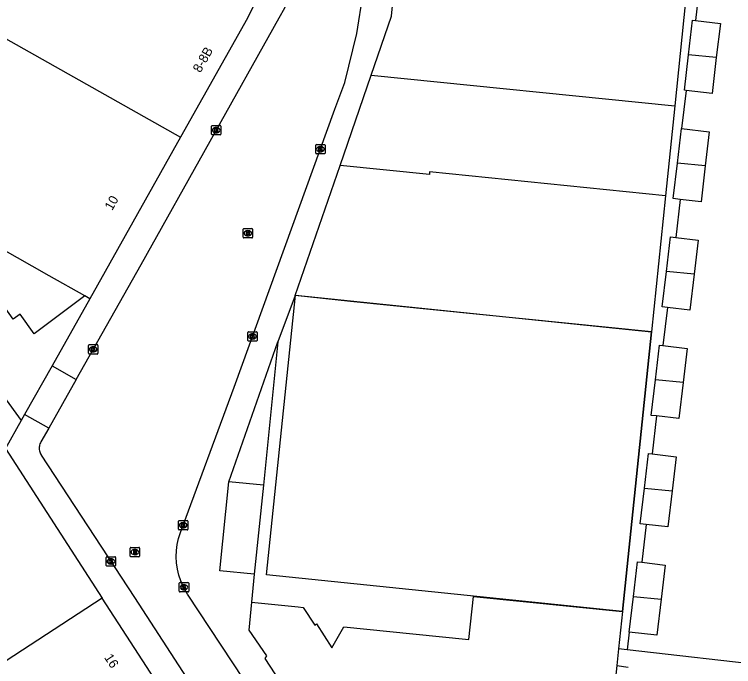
# Model space of a CAD drawing. Extents: x 160861 to 161308, y 384024 to 384878.
# Drawn here: x 161083.3 to 161160.1, y 384529.6 to 384599.3 of the extents above; entities that cross this region are included whole.
import ezdxf

# ---------------------------------------------------------------- set-up
doc = ezdxf.new("R2010")
doc.units = 0
for name, color, linetype in [('IMGEO_Kolk', 7, 'Continuous'), ('IMGEO_Pand', 7, 'Continuous'), ('IMGEO_Pand_nummerreeks', 7, 'Continuous'), ('IMGEO_Pand_vergunning_verleend', 7, 'Continuous'), ('IMGEO_Parkeervlak_open', 7, 'Continuous'), ('IMGEO_Rijbaan_lokaal_open', 7, 'Continuous'), ('IMGEO_Rioolput', 7, 'Continuous'), ('IMGEO_Voetpad_open', 7, 'Continuous')]:
    doc.layers.add(name, color=color, linetype=linetype)

msp = doc.modelspace()

# ---------------------------------------------------------------- linework, layer by layer
at = {"layer": 'IMGEO_Kolk'}
for p, q in [((161104.321, 384586.499), (161104.321, 384587.351)), ((161104.396, 384587.425), (161105.248, 384587.425)), ((161104.809, 384587.205), (161104.834, 384587.205)), ((161105.322, 384587.351), (161105.322, 384586.499)), ((161105.248, 384586.425), (161104.396, 384586.425)), ((161104.832, 384586.645), (161104.807, 384586.645)), ((161115.442, 384584.468), (161115.442, 384585.32)), ((161115.517, 384585.394), (161116.369, 384585.394)), ((161115.93, 384585.174), (161115.955, 384585.174)), ((161116.443, 384585.32), (161116.443, 384584.468)), ((161116.369, 384584.394), (161115.517, 384584.394)), ((161115.953, 384584.614), (161115.928, 384584.614)), ((161108.193, 384564.462), (161108.193, 384565.314)), ((161108.268, 384565.388), (161109.12, 384565.388)), ((161108.681, 384565.168), (161108.706, 384565.168)), ((161109.194, 384565.314), (161109.194, 384564.462)), ((161109.12, 384564.388), (161108.268, 384564.388)), ((161108.704, 384564.608), (161108.679, 384564.608)), ((161091.185, 384563.084), (161091.185, 384563.936)), ((161091.26, 384564.01), (161092.112, 384564.01)), ((161091.673, 384563.79), (161091.698, 384563.79)), ((161092.186, 384563.936), (161092.186, 384563.084)), ((161092.112, 384563.01), (161091.26, 384563.01)), ((161091.696, 384563.23), (161091.671, 384563.23)), ((161100.794, 384544.292), (161100.794, 384545.144)), ((161100.869, 384545.218), (161101.721, 384545.218)), ((161101.282, 384544.998), (161101.307, 384544.998)), ((161101.795, 384545.144), (161101.795, 384544.292)), ((161101.721, 384544.218), (161100.869, 384544.218)), ((161101.305, 384544.438), (161101.28, 384544.438)), ((161093.078, 384540.423), (161093.078, 384541.275)), ((161093.153, 384541.349), (161094.005, 384541.349)), ((161093.566, 384541.129), (161093.591, 384541.129)), ((161094.079, 384541.275), (161094.079, 384540.423)), ((161094.005, 384540.349), (161093.153, 384540.349)), ((161093.589, 384540.569), (161093.564, 384540.569)), ((161100.877, 384537.666), (161100.877, 384538.518)), ((161100.952, 384538.592), (161101.804, 384538.592)), ((161101.365, 384538.372), (161101.39, 384538.372)), ((161101.878, 384538.518), (161101.878, 384537.666)), ((161101.804, 384537.592), (161100.952, 384537.592)), ((161101.388, 384537.812), (161101.363, 384537.812))]:
    msp.add_line(p, q, dxfattribs=at)
for points in [[(161104.321, 384586.499), (161104.321, 384587.351)], [(161104.396, 384587.425), (161105.248, 384587.425)], [(161105.322, 384587.351), (161105.322, 384586.499)], [(161105.248, 384586.425), (161104.396, 384586.425)], [(161104.642, 384587.125), (161104.765, 384587.125), (161104.765, 384586.974), (161104.895, 384587.125), (161105.059, 384587.125), (161104.913, 384586.974), (161105.066, 384586.725), (161104.914, 384586.725), (161104.829, 384586.889), (161104.765, 384586.822), (161104.765, 384586.725), (161104.642, 384586.725), (161104.642, 384587.125)], [(161115.442, 384584.468), (161115.442, 384585.32)], [(161115.517, 384585.394), (161116.369, 384585.394)], [(161115.763, 384585.094), (161115.886, 384585.094), (161115.886, 384584.943), (161116.016, 384585.094), (161116.18, 384585.094), (161116.034, 384584.943), (161116.187, 384584.694), (161116.035, 384584.694), (161115.95, 384584.858), (161115.886, 384584.791), (161115.886, 384584.694), (161115.763, 384584.694), (161115.763, 384585.094)], [(161116.443, 384585.32), (161116.443, 384584.468)], [(161116.369, 384584.394), (161115.517, 384584.394)], [(161108.193, 384564.462), (161108.193, 384565.314)], [(161108.268, 384565.388), (161109.12, 384565.388)], [(161108.514, 384565.088), (161108.637, 384565.088), (161108.637, 384564.937), (161108.767, 384565.088), (161108.931, 384565.088), (161108.785, 384564.937), (161108.938, 384564.688), (161108.786, 384564.688), (161108.701, 384564.852), (161108.637, 384564.785), (161108.637, 384564.688), (161108.514, 384564.688), (161108.514, 384565.088)], [(161109.194, 384565.314), (161109.194, 384564.462)], [(161109.12, 384564.388), (161108.268, 384564.388)], [(161091.185, 384563.084), (161091.185, 384563.936)], [(161091.26, 384564.01), (161092.112, 384564.01)], [(161091.506, 384563.71), (161091.629, 384563.71), (161091.629, 384563.559), (161091.759, 384563.71), (161091.923, 384563.71), (161091.777, 384563.559), (161091.93, 384563.31), (161091.778, 384563.31), (161091.693, 384563.474), (161091.629, 384563.407), (161091.629, 384563.31), (161091.506, 384563.31), (161091.506, 384563.71)], [(161092.186, 384563.936), (161092.186, 384563.084)], [(161092.112, 384563.01), (161091.26, 384563.01)], [(161100.794, 384544.292), (161100.794, 384545.144)], [(161100.869, 384545.218), (161101.721, 384545.218)], [(161101.795, 384545.144), (161101.795, 384544.292)], [(161101.721, 384544.218), (161100.869, 384544.218)], [(161101.115, 384544.918), (161101.238, 384544.918), (161101.238, 384544.767), (161101.368, 384544.918), (161101.532, 384544.918), (161101.386, 384544.767), (161101.539, 384544.518), (161101.387, 384544.518), (161101.302, 384544.682), (161101.238, 384544.615), (161101.238, 384544.518), (161101.115, 384544.518), (161101.115, 384544.918)], [(161093.078, 384540.423), (161093.078, 384541.275)], [(161093.153, 384541.349), (161094.005, 384541.349)], [(161094.079, 384541.275), (161094.079, 384540.423)], [(161094.005, 384540.349), (161093.153, 384540.349)], [(161093.399, 384541.049), (161093.522, 384541.049), (161093.522, 384540.898), (161093.652, 384541.049), (161093.816, 384541.049), (161093.67, 384540.898), (161093.823, 384540.649), (161093.671, 384540.649), (161093.586, 384540.813), (161093.522, 384540.746), (161093.522, 384540.649), (161093.399, 384540.649), (161093.399, 384541.049)], [(161100.877, 384537.666), (161100.877, 384538.518)], [(161100.952, 384538.592), (161101.804, 384538.592)], [(161101.198, 384538.292), (161101.321, 384538.292), (161101.321, 384538.141), (161101.451, 384538.292), (161101.615, 384538.292), (161101.469, 384538.141), (161101.622, 384537.892), (161101.47, 384537.892), (161101.385, 384538.056), (161101.321, 384537.989), (161101.321, 384537.892), (161101.198, 384537.892), (161101.198, 384538.292)], [(161101.878, 384538.518), (161101.878, 384537.666)], [(161101.804, 384537.592), (161100.952, 384537.592)]]:
    msp.add_lwpolyline(points, dxfattribs=at)
for centre, start, end in [((161104.398, 384587.349), 91.55205, 178.44795), ((161104.398, 384587.349), 91.55205, 178.44795), ((161105.246, 384587.349), 1.55205, 88.44795), ((161105.246, 384587.349), 1.55205, 88.44795), ((161104.398, 384586.501), 181.55205, 268.44795), ((161104.398, 384586.501), 181.55205, 268.44795), ((161105.246, 384586.501), 271.55205, 358.44795), ((161105.246, 384586.501), 271.55205, 358.44795), ((161115.519, 384585.318), 91.55205, 178.44795), ((161115.519, 384585.318), 91.55205, 178.44795), ((161116.367, 384585.318), 1.55205, 88.44795), ((161116.367, 384585.318), 1.55205, 88.44795), ((161115.519, 384584.47), 181.55205, 268.44795), ((161115.519, 384584.47), 181.55205, 268.44795), ((161116.367, 384584.47), 271.55205, 358.44795), ((161116.367, 384584.47), 271.55205, 358.44795), ((161108.27, 384565.312), 91.55205, 178.44795), ((161108.27, 384565.312), 91.55205, 178.44795), ((161109.118, 384565.312), 1.55205, 88.44795), ((161109.118, 384565.312), 1.55205, 88.44795), ((161108.27, 384564.464), 181.55205, 268.44795), ((161108.27, 384564.464), 181.55205, 268.44795), ((161109.118, 384564.464), 271.55205, 358.44795), ((161109.118, 384564.464), 271.55205, 358.44795), ((161091.262, 384563.934), 91.55205, 178.44795), ((161091.262, 384563.934), 91.55205, 178.44795), ((161092.11, 384563.934), 1.55205, 88.44795), ((161092.11, 384563.934), 1.55205, 88.44795), ((161091.262, 384563.086), 181.55205, 268.44795), ((161091.262, 384563.086), 181.55205, 268.44795), ((161092.11, 384563.086), 271.55205, 358.44795), ((161092.11, 384563.086), 271.55205, 358.44795), ((161100.871, 384545.142), 91.55205, 178.44795), ((161100.871, 384545.142), 91.55205, 178.44795), ((161101.719, 384545.142), 1.55205, 88.44795), ((161101.719, 384545.142), 1.55205, 88.44795), ((161100.871, 384544.294), 181.55205, 268.44795), ((161100.871, 384544.294), 181.55205, 268.44795), ((161101.719, 384544.294), 271.55205, 358.44795), ((161101.719, 384544.294), 271.55205, 358.44795), ((161093.155, 384541.273), 91.55205, 178.44795), ((161093.155, 384541.273), 91.55205, 178.44795), ((161094.003, 384541.273), 1.55205, 88.44795), ((161094.003, 384541.273), 1.55205, 88.44795), ((161093.155, 384540.425), 181.55205, 268.44795), ((161093.155, 384540.425), 181.55205, 268.44795), ((161094.003, 384540.425), 271.55205, 358.44795), ((161094.003, 384540.425), 271.55205, 358.44795), ((161100.954, 384538.516), 91.55205, 178.44795), ((161100.954, 384538.516), 91.55205, 178.44795), ((161101.802, 384538.516), 1.55205, 88.44795), ((161101.802, 384538.516), 1.55205, 88.44795), ((161100.954, 384537.668), 181.55205, 268.44795), ((161100.954, 384537.668), 181.55205, 268.44795), ((161101.802, 384537.668), 271.55205, 358.44795), ((161101.802, 384537.668), 271.55205, 358.44795)]:
    msp.add_arc(centre, 0.0765, start, end, dxfattribs=at)
for centre, major_axis, ratio, start_param, end_param in [((161104.808, 384586.925), (-0.387, 0.002), 0.722429, 4.712389, 7.853982), ((161104.833, 384586.925), (-0.39, 0.002), 0.717154, 1.570796, 4.712389), ((161115.929, 384584.894), (-0.387, 0.002), 0.722429, 4.712389, 7.853982), ((161115.954, 384584.894), (-0.39, 0.002), 0.717154, 1.570796, 4.712389), ((161108.68, 384564.888), (-0.387, 0.002), 0.722429, 4.712389, 7.853982), ((161108.705, 384564.888), (-0.39, 0.002), 0.717154, 1.570796, 4.712389), ((161091.672, 384563.51), (-0.387, 0.002), 0.722429, 4.712389, 7.853982), ((161091.697, 384563.51), (-0.39, 0.002), 0.717154, 1.570796, 4.712389), ((161101.281, 384544.718), (-0.387, 0.002), 0.722429, 4.712389, 7.853982), ((161101.306, 384544.718), (-0.39, 0.002), 0.717154, 1.570796, 4.712389), ((161093.565, 384540.849), (-0.387, 0.002), 0.722429, 4.712389, 7.853982), ((161093.59, 384540.849), (-0.39, 0.002), 0.717154, 1.570796, 4.712389), ((161101.364, 384538.092), (-0.387, 0.002), 0.722429, 4.712389, 7.853982), ((161101.389, 384538.092), (-0.39, 0.002), 0.717154, 1.570796, 4.712389)]:
    msp.add_ellipse(centre, major_axis=major_axis, ratio=ratio, start_param=start_param, end_param=end_param, dxfattribs=at)
at = {"layer": 'IMGEO_Pand'}
for points in [[(161065.299, 384606.33), (161101.019, 384586.171)], [(161121.366, 384592.819), (161123.534, 384599.122), (161124.003, 384603.832)], [(161109.327, 384601.361), (161108.157, 384598.883), (161101.019, 384586.171)], [(161154.927, 384600.692), (161153.773, 384589.521)], [(161155.252, 384594.98), (161155.69, 384598.683), (161155.98, 384598.649)], [(161155.98, 384598.649), (161158.646, 384598.333), (161158.213, 384594.679)], [(161154.993, 384591.16), (161154.802, 384591.183), (161155.252, 384594.98)], [(161158.213, 384594.679), (161155.252, 384594.98)], [(161158.213, 384594.679), (161157.758, 384590.833), (161154.993, 384591.16)], [(161118.045, 384583.164), (161121.366, 384592.819)], [(161121.366, 384592.819), (161153.773, 384589.521)], [(161153.773, 384589.521), (161152.781, 384579.922)], [(161154.075, 384583.405), (161154.513, 384587.108)], [(161154.513, 384587.108), (161157.469, 384586.758), (161157.036, 384583.104)], [(161101.019, 384586.171), (161091.331, 384568.917)], [(161154.363, 384579.521), (161153.625, 384579.608), (161154.075, 384583.405)], [(161157.036, 384583.104), (161154.075, 384583.405)], [(161113.261, 384569.256), (161118.045, 384583.164)], [(161152.781, 384579.922), (161127.604, 384582.483), (161127.575, 384582.2), (161118.045, 384583.164)], [(161157.036, 384583.104), (161156.581, 384579.258), (161154.363, 384579.521)], [(161152.781, 384579.922), (161151.278, 384565.385)], [(161090.784, 384569.226), (161086.977, 384571.374), (161078.354, 384576.239), (161074.987, 384573.785)], [(161152.899, 384571.83), (161153.337, 384575.534), (161153.884, 384575.469)], [(161153.884, 384575.469), (161156.293, 384575.184), (161155.86, 384571.529)], [(161152.996, 384567.969), (161152.449, 384568.034), (161152.899, 384571.83)], [(161155.86, 384571.529), (161152.899, 384571.83)], [(161155.86, 384571.529), (161155.405, 384567.684), (161152.996, 384567.969)], [(161091.331, 384568.917), (161090.784, 384569.226)], [(161151.278, 384565.385), (161119.159, 384568.638), (161113.261, 384569.256)], [(161151.722, 384560.255), (161152.16, 384563.959), (161152.516, 384563.917)], [(161152.516, 384563.917), (161155.116, 384563.609), (161154.683, 384559.954)], [(161151.831, 384556.393), (161151.272, 384556.459), (161151.722, 384560.255)], [(161154.683, 384559.954), (161151.722, 384560.255)], [(161154.683, 384559.954), (161154.228, 384556.109), (161151.831, 384556.393)], [(161082.319, 384552.931), (161092.65, 384536.939)], [(161150.546, 384548.681), (161150.984, 384552.385), (161151.352, 384552.341)], [(161151.352, 384552.341), (161153.94, 384552.035), (161153.507, 384548.38)], [(161150.736, 384544.809), (161150.096, 384544.885), (161150.546, 384548.681)], [(161150.546, 384548.681), (161153.507, 384548.38)], [(161153.507, 384548.38), (161153.052, 384544.535), (161150.736, 384544.809)], [(161149.369, 384537.105), (161149.807, 384540.81), (161150.256, 384540.757)], [(161150.256, 384540.757), (161152.763, 384540.46), (161152.33, 384536.804)], [(161092.65, 384536.939), (161061.847, 384516.849)], [(161099.532, 384526.285), (161092.65, 384536.939)], [(161108.586, 384536.5), (161108.284, 384533.515), (161110.201, 384530.752), (161110.014, 384530.492), (161116.568, 384520.434), (161116.865, 384520.568), (161118.791, 384517.525)], [(161108.586, 384536.5), (161113.56, 384535.984), (161114.109, 384535.927), (161115.335, 384534.049), (161115.518, 384534.168), (161117.174, 384531.631), (161118.462, 384533.867), (161125.805, 384533.126), (161131.806, 384532.52), (161132.272, 384537.113), (161148.189, 384535.497)], [(161148.919, 384533.31), (161149.369, 384537.105)], [(161152.33, 384536.804), (161151.875, 384532.96), (161148.919, 384533.31)], [(161149.369, 384537.105), (161152.33, 384536.804)], [(161148.189, 384535.497), (161147.778, 384531.516)], [(161147.778, 384531.516), (161147.595, 384529.749)], [(161147.595, 384529.749), (161146.897, 384522.997)]]:
    msp.add_lwpolyline(points, dxfattribs=at)
at = {"layer": 'IMGEO_Pand_vergunning_verleend'}
msp.add_lwpolyline([(161110.191, 384539.424), (161113.28, 384569.312), (161151.278, 384565.385), (161148.189, 384535.497), (161110.191, 384539.424)], dxfattribs=at)
at = {"layer": 'IMGEO_Parkeervlak_open'}
for points in [[(161113.261, 384569.256), (161111.404, 384564.308)], [(161083.992, 384555.898), (161082.319, 384552.931)], [(161108.888, 384539.484), (161105.202, 384539.856), (161106.17, 384549.359)], [(161109.851, 384548.986), (161108.888, 384539.484)], [(161108.888, 384539.484), (161108.586, 384536.5)]]:
    msp.add_lwpolyline(points, dxfattribs=at)
at = {"layer": 'IMGEO_Rijbaan_lokaal_open'}
for points in [[(161089.873, 384560.302), (161096.821, 384572.592), (161111.529, 384598.935), (161112.129, 384599.985), (161113.605, 384603.016), (161114.883, 384606.177), (161115.873, 384609.439), (161116.568, 384612.776), (161116.766, 384614.158), (161118.517, 384631.497), (161119.973, 384646.411)], [(161118.543, 384511.891), (161101.766, 384537.337), (161101.606, 384537.591), (161101.292, 384538.17), (161101.031, 384538.775), (161100.825, 384539.4), (161100.676, 384540.042), (161100.584, 384540.694), (161100.552, 384541.352), (161100.578, 384542.01), (161100.662, 384542.663), (161100.805, 384543.305), (161101.005, 384543.933), (161106.734, 384559.483), (161117.49, 384589.167), (161118.541, 384592.018), (161119.849, 384597.258), (161120.522, 384601.554), (161122.667, 384620.591)], [(161090.784, 384569.226), (161085.386, 384565.183), (161083.895, 384567.258), (161083.142, 384566.717), (161081.654, 384568.788), (161081.228, 384568.49), (161079.698, 384570.692), (161079.104, 384570.239), (161077.575, 384572.29), (161076.629, 384571.551), (161074.987, 384573.785)], [(161091.331, 384568.917), (161087.296, 384561.759)], [(161066.613, 384557.83), (161076.965, 384565.538), (161083.992, 384555.898)], [(161087.296, 384561.759), (161084.359, 384556.55)], [(161089.873, 384560.302), (161086.931, 384555.099)], [(161084.359, 384556.55), (161083.992, 384555.898)], [(161086.931, 384555.099), (161086.099, 384553.627), (161086.044, 384553.518), (161085.999, 384553.405), (161085.964, 384553.288), (161085.94, 384553.169), (161085.926, 384553.048), (161085.924, 384552.926), (161085.932, 384552.805), (161085.951, 384552.684), (161085.981, 384552.566), (161086.021, 384552.451), (161086.071, 384552.34), (161086.131, 384552.234), (161086.143, 384552.216), (161096.1, 384536.996), (161106.333, 384521.187)]]:
    msp.add_lwpolyline(points, dxfattribs=at)
at = {"layer": 'IMGEO_Rioolput'}
for p, q in [((161107.772, 384576.418), (161108.624, 384576.418)), ((161107.697, 384575.492), (161107.697, 384576.344)), ((161108.208, 384575.638), (161108.183, 384575.638)), ((161108.185, 384576.198), (161108.21, 384576.198)), ((161108.698, 384576.344), (161108.698, 384575.492)), ((161108.624, 384575.418), (161107.772, 384575.418)), ((161095.637, 384541.425), (161095.637, 384542.277)), ((161095.712, 384542.351), (161096.564, 384542.351)), ((161096.125, 384542.131), (161096.15, 384542.131)), ((161096.638, 384542.277), (161096.638, 384541.425)), ((161096.564, 384541.351), (161095.712, 384541.351)), ((161096.148, 384541.571), (161096.123, 384541.571))]:
    msp.add_line(p, q, dxfattribs=at)
for points in [[(161107.772, 384576.418), (161108.624, 384576.418)], [(161107.697, 384575.492), (161107.697, 384576.344)], [(161108.286, 384576.116), (161108.034, 384576.118), (161108.034, 384575.718)], [(161108.034, 384575.718), (161108.158, 384575.718), (161108.158, 384575.88), (161108.169, 384575.88)], [(161108.212, 384576.037), (161108.158, 384576.037), (161108.158, 384575.956)], [(161108.158, 384575.956), (161108.21, 384575.956)], [(161108.216, 384575.851), (161108.287, 384575.718), (161108.427, 384575.718), (161108.362, 384575.844)], [(161108.698, 384576.344), (161108.698, 384575.492)], [(161108.624, 384575.418), (161107.772, 384575.418)], [(161095.637, 384541.425), (161095.637, 384542.277)], [(161095.712, 384542.351), (161096.564, 384542.351)], [(161096.226, 384542.049), (161095.974, 384542.051), (161095.974, 384541.651)], [(161096.152, 384541.97), (161096.098, 384541.97), (161096.098, 384541.889)], [(161096.098, 384541.889), (161096.15, 384541.889)], [(161096.638, 384542.277), (161096.638, 384541.425)], [(161096.564, 384541.351), (161095.712, 384541.351)], [(161095.974, 384541.651), (161096.098, 384541.651), (161096.098, 384541.813), (161096.109, 384541.813)], [(161096.156, 384541.784), (161096.227, 384541.651), (161096.367, 384541.651), (161096.302, 384541.777)]]:
    msp.add_lwpolyline(points, dxfattribs=at)
for centre, radius, start, end in [((161107.774, 384576.342), 0.0765, 91.55205, 178.44795), ((161107.774, 384576.342), 0.0765, 91.55205, 178.44795), ((161108.622, 384576.342), 0.0765, 1.55205, 88.44795), ((161108.622, 384576.342), 0.0765, 1.55205, 88.44795), ((161108.168, 384575.827), 0.0533, 26.02933, 88.69889), ((161108.194, 384576.145), 0.19, 274.7715, 282.96867), ((161108.218, 384575.941), 0.0964, 77.00612, 93.18647), ((161108.232, 384575.998), 0.0378, 276.66336, 79.67722), ((161108.285, 384576.006), 0.109, 350.36119, 89.41601), ((161108.283, 384576.006), 0.112, 277.58423, 350.98172), ((161108.267, 384575.791), 0.108, 29.51342, 73.79051), ((161107.774, 384575.494), 0.0765, 181.55205, 268.44795), ((161107.774, 384575.494), 0.0765, 181.55205, 268.44795), ((161108.622, 384575.494), 0.0765, 271.55205, 358.44795), ((161108.622, 384575.494), 0.0765, 271.55205, 358.44795), ((161095.714, 384542.275), 0.0765, 91.55205, 178.44795), ((161095.714, 384542.275), 0.0765, 91.55205, 178.44795), ((161096.134, 384542.078), 0.19, 274.7715, 282.96867), ((161096.158, 384541.874), 0.0964, 77.00612, 93.18647), ((161096.172, 384541.931), 0.0378, 276.66336, 79.67722), ((161096.225, 384541.939), 0.109, 350.36119, 89.41601), ((161096.223, 384541.939), 0.112, 277.58423, 350.98172), ((161096.562, 384542.275), 0.0765, 1.55205, 88.44795), ((161096.562, 384542.275), 0.0765, 1.55205, 88.44795), ((161095.714, 384541.427), 0.0765, 181.55205, 268.44795), ((161095.714, 384541.427), 0.0765, 181.55205, 268.44795), ((161096.108, 384541.76), 0.0533, 26.02933, 88.69889), ((161096.207, 384541.724), 0.108, 29.51342, 73.79051), ((161096.562, 384541.427), 0.0765, 271.55205, 358.44795), ((161096.562, 384541.427), 0.0765, 271.55205, 358.44795)]:
    msp.add_arc(centre, radius, start, end, dxfattribs=at)
for centre, major_axis, ratio, start_param, end_param in [((161108.184, 384575.918), (-0.387, 0.002), 0.722429, 4.712389, 7.853982), ((161108.209, 384575.918), (-0.39, 0.002), 0.717154, 1.570796, 4.712389), ((161096.124, 384541.851), (-0.387, 0.002), 0.722429, 4.712389, 7.853982), ((161096.149, 384541.851), (-0.39, 0.002), 0.717154, 1.570796, 4.712389)]:
    msp.add_ellipse(centre, major_axis=major_axis, ratio=ratio, start_param=start_param, end_param=end_param, dxfattribs=at)
at = {"layer": 'IMGEO_Voetpad_open'}
for points in [[(161156.459, 384602.7), (161155.98, 384598.649)], [(161154.993, 384591.16), (161154.513, 384587.108)], [(161154.363, 384579.521), (161153.884, 384575.469)], [(161152.996, 384567.969), (161152.516, 384563.917)], [(161148.189, 384535.497), (161151.278, 384565.385)], [(161106.17, 384549.359), (161111.404, 384564.308)], [(161111.404, 384564.308), (161109.851, 384548.986)], [(161087.296, 384561.759), (161089.873, 384560.302)], [(161086.931, 384555.099), (161084.359, 384556.55)], [(161151.831, 384556.393), (161151.352, 384552.341)], [(161109.851, 384548.986), (161106.17, 384549.359)], [(161150.736, 384544.809), (161150.256, 384540.757)], [(161148.919, 384533.31), (161148.694, 384531.411)], [(161148.694, 384531.411), (161147.778, 384531.516)], [(161164.334, 384529.618), (161148.694, 384531.411)], [(161147.595, 384529.749), (161148.815, 384529.545)]]:
    msp.add_lwpolyline(points, dxfattribs=at)

# ---------------------------------------------------------------- texts
at = {"layer": 'IMGEO_Pand_nummerreeks'}
for s, rotation, p in [('8-8B', 60.68769, (161103.13, 384592.995)), ('10', 60.56164, (161093.706, 384578.269)), ('16', 302.94486, (161092.821, 384530.588))]:
    msp.add_text(s, height=1, rotation=rotation, dxfattribs=at).set_placement(p)

doc.saveas('drawing.dxf')
